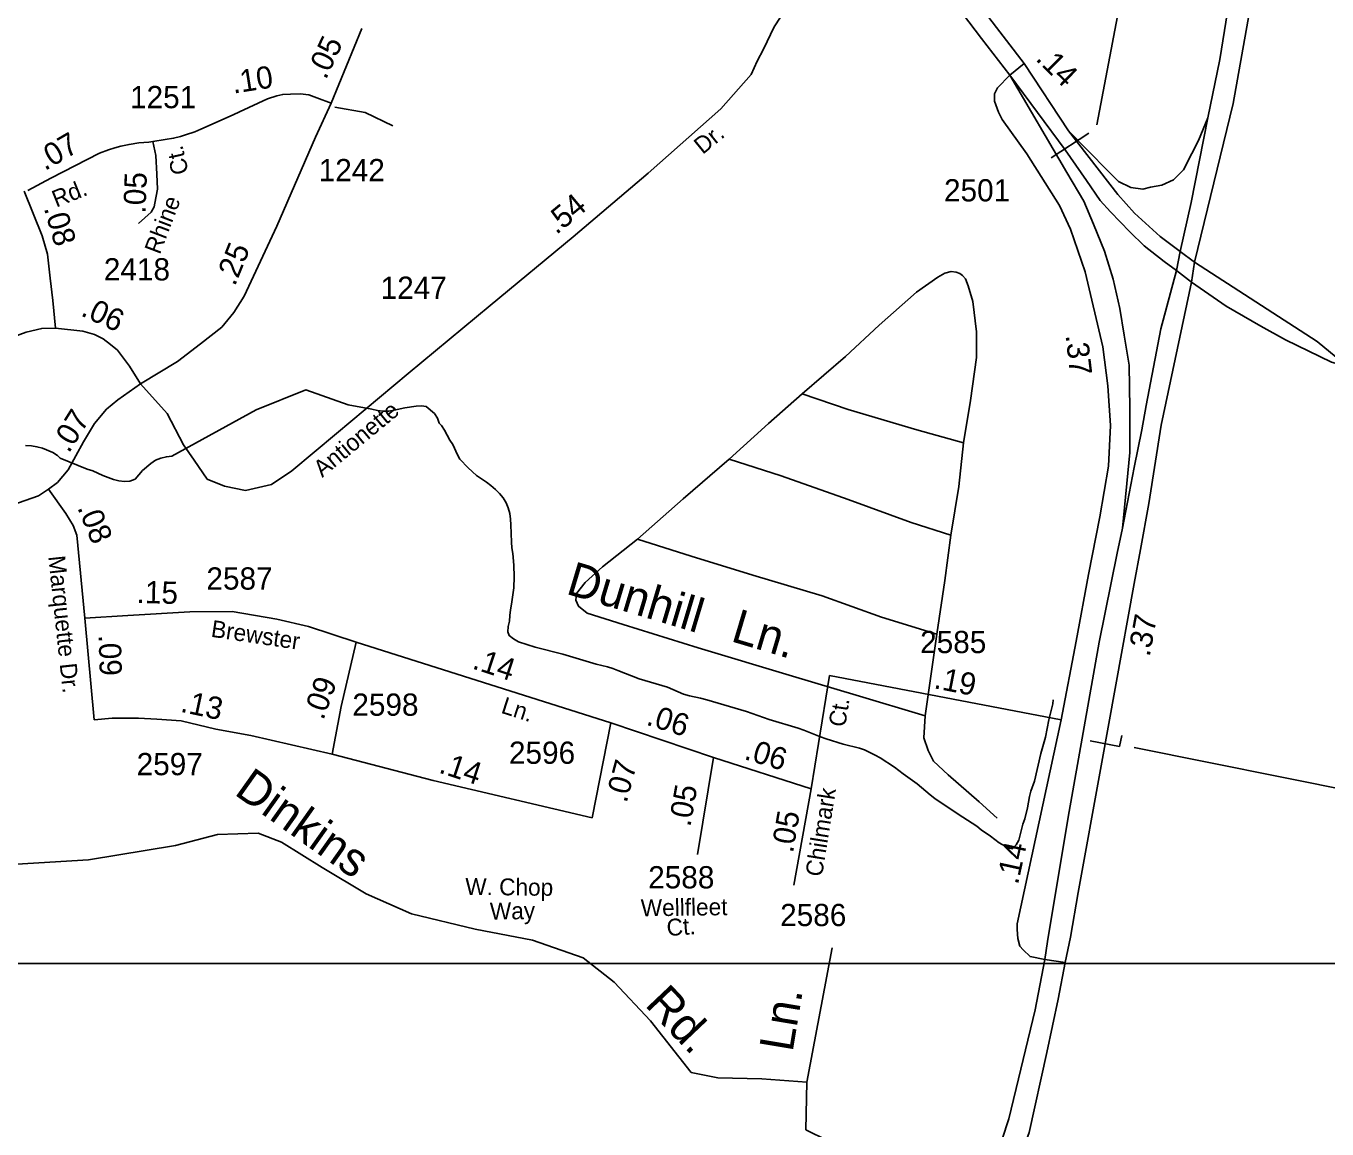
# Model space of a CAD drawing. Extents: x 2290055 to 2389491, y 66597 to 237875.
# Drawn here: x 2331560 to 2335214, y 141421 to 144519 of the extents above; entities that cross this region are included whole.
import ezdxf

# ---------------------------------------------------------------- set-up
doc = ezdxf.new("R2010")
doc.units = 0
for name, color, linetype in [('Exist Hydrographic Creek Single Shore', 7, 'Continuous'), ('Exist Road Non-System Type 51', 7, 'Continuous'), ('Exist Road Non-System Type 51 Label', 7, 'Continuous'), ('Exist Road Primary Interstate Ramp 1 Lane Attributed', 7, 'Continuous'), ('Exist Road Primary NC Divided Attributed', 7, 'Continuous'), ('Exist Road Primary US Divided Attributed', 7, 'Continuous'), ('Exist Road Primary US Mileage Hundredths English Label', 7, 'Continuous'), ('Exist Road Primary US Ramp 1 Lane  Attributed', 7, 'Continuous'), ('Exist Road Primary US Structure Cantilever Sign CELL', 7, 'Continuous'), ('Exist Road Primary US Structure Cantilever Sign Number Label', 7, 'Continuous'), ('Exist Road Primary US Structure Ovrhead Sign CELL', 7, 'Continuous'), ('Exist Road Primary US Structure Ovrhead Sign Number Label', 7, 'Continuous'), ('Exist Road Secondary Mileage Hundredths English Label', 7, 'Continuous'), ('Exist Road Secondary Type 51 Attributed', 7, 'Continuous'), ('Exist Road Secondary Type 51 Label', 7, 'Continuous'), ('Exist Road Secondary Type 51 Number Label', 7, 'Continuous'), ('Map Preparation Inset Cut Line', 7, 'Continuous')]:
    doc.layers.add(name, color=color, linetype=linetype)

msp = doc.modelspace()

# ---------------------------------------------------------------- linework, layer by layer
at = {"layer": 'Exist Hydrographic Creek Single Shore'}
msp.add_line((2331656.2, 143305.1), (2331731.5, 143274.1), dxfattribs=at)
for points in [[(2331969.7, 143311.1), (2332205.9, 143440.9), (2332345.4, 143496.8), (2332465, 143454.9), (2332531.7, 143442.8)], [(2332531.7, 143442.8), (2332547.2, 143439.4), (2332562.7, 143437.6), (2332578.7, 143437.4), (2332593.7, 143439.8), (2332624.2, 143446.4), (2332655.7, 143451), (2332670.7, 143452.1), (2332684.2, 143450.1), (2332707.2, 143430.2), (2332715.7, 143417.4), (2332720.7, 143403.2), (2332727, 143396.6), (2332735.5, 143383.4), (2332750.7, 143356), (2332759, 143343.4), (2332771.7, 143314.1), (2332778.2, 143302.1), (2332801.5, 143278.1), (2332825.7, 143256.3), (2332853, 143238.1), (2332865.7, 143228.7), (2332878.7, 143217.5), (2332889.7, 143205.9), (2332900, 143193.4), (2332908.5, 143180.2), (2332914.7, 143165.6), (2332919, 143149.8), (2332921, 143133.7), (2332922.2, 143118.1), (2332923.5, 143069.6), (2332924.7, 143053.3), (2332927.5, 143037.4), (2332930.5, 143004.5), (2332931.2, 142972.2), (2332930, 142940.7), (2332923.5, 142894.8), (2332920.5, 142879), (2332918.5, 142863.3), (2332917.7, 142847.8), (2332914.5, 142832.6), (2332913.7, 142817.5), (2332916.7, 142807.1), (2332929.5, 142797.3), (2332943.2, 142789.1), (2332990, 142773.9), (2333068.2, 142754.6), (2333161.5, 142726.6), (2333193.5, 142719.4), (2333208, 142714.6), (2333222, 142708.5), (2333282.5, 142685.7), (2333361.7, 142661.7), (2333407, 142642.7), (2333423.7, 142637.7), (2333454.5, 142631.5), (2333472, 142626.8), (2333584, 142593.6), (2333647, 142571.3), (2333728.5, 142546.7), (2333744.7, 142541.1), (2333792, 142522.1), (2333807.5, 142516.7), (2333855, 142501.9), (2333901, 142491), (2333915.5, 142485.6), (2333945.5, 142471.4), (2333959, 142463.9), (2333999.2, 142437.5), (2334023.5, 142418.7), (2334063.5, 142390.2), (2334075.7, 142380.6), (2334099.5, 142359.5), (2334113, 142349), (2334178, 142305.6), (2334231.2, 142271.5), (2334243.2, 142261.4), (2334269.2, 142243.1), (2334293.5, 142224.7), (2334320.7, 142209.8), (2334330.7, 142208.2), (2334341, 142219.4), (2334348.7, 142232.7), (2334360, 142277.2), (2334365.7, 142292.2), (2334372.7, 142322.7), (2334378.7, 142355.1), (2334382.5, 142369.9), (2334393.2, 142398.2), (2334410.5, 142475.6), (2334423.5, 142521.6), (2334433, 142569.9), (2334444, 142615), (2334445.7, 142626.9)], [(2331558.5, 143341), (2331575, 143340.3), (2331590.5, 143337.2), (2331605.7, 143332.9), (2331635.2, 143320.9), (2331648.7, 143312.6), (2331656.2, 143305.1)], [(2331731.5, 143274.1), (2331747.5, 143269.6), (2331776, 143256.1), (2331805.5, 143245.1), (2331820.5, 143241.8), (2331836.2, 143239.8), (2331851.7, 143240.2), (2331866.2, 143246), (2331886.7, 143270.1), (2331910.2, 143290.6), (2331924, 143299.3), (2331938.5, 143305.6), (2331954, 143309.4), (2331969.7, 143311.1)]]:
    msp.add_lwpolyline(points, dxfattribs=at)
at = {"layer": 'Exist Road Non-System Type 51'}
msp.add_line((2334086, 142581.6), (2334118.9, 142811), dxfattribs=at)
for points in [[(2332427.6, 144290.7), (2332512.2, 144276), (2332589.8, 144239)], [(2334193.5, 143348.3), (2334212.8, 143466.9), (2334230.3, 143587.7), (2334229.5, 143659.6), (2334219.8, 143745.5), (2334206.3, 143788.9), (2334199.3, 143808.7), (2334191, 143818.2), (2334182.9, 143823.8), (2334172.6, 143827.7), (2334158.8, 143829.1), (2334140.9, 143824.4), (2334121.3, 143813.5), (2334061, 143771.1), (2333956.6, 143679), (2333862, 143591.2), (2333740.1, 143486.3)], [(2333740.1, 143486.3), (2333645.3, 143402.5), (2333535.3, 143302.3)], [(2334193.5, 143348.3), (2334062.1, 143385.1), (2333869.8, 143441.5), (2333740.1, 143486.3)], [(2334157.9, 143088.6), (2334180.3, 143225.7), (2334193.5, 143348.3)], [(2333535.3, 143302.3), (2333405.5, 143191.1), (2333278, 143077.8)], [(2334157.9, 143088.6), (2334046.5, 143124.2), (2333869.6, 143189.5), (2333681.2, 143255.9), (2333535.3, 143302.3)], [(2334118.9, 142811), (2334140.9, 142961.9), (2334157.9, 143088.6)], [(2333278, 143077.8), (2333179, 143000), (2333130.9, 142956.1), (2333105.9, 142924.9), (2333104.6, 142906.8), (2333111.5, 142889.4), (2333136.2, 142870.3), (2333237.3, 142838.2), (2333448, 142772.4), (2333713.3, 142692.9), (2333891.4, 142639.9), (2334086, 142581.6)], [(2334118.9, 142811), (2333962.8, 142859), (2333796.3, 142918.4), (2333602, 142976.7), (2333427.9, 143029.9), (2333278, 143077.8)], [(2334287.9, 142293.8), (2334237.7, 142339.5), (2334150.3, 142416.1), (2334109.1, 142454.6), (2334093.8, 142483.8), (2334082.2, 142519.5), (2334086, 142581.6)], [(2333502.9, 141564.6), (2333428.6, 141579.5), (2333314.1, 141725), (2333212, 141833.4), (2333125.3, 141901.6), (2332983, 141951.1), (2332822, 141982.1), (2332642.5, 142025.5), (2332515.6, 142081.2), (2332391.9, 142155.5), (2332277.3, 142226.8), (2332212.3, 142251.5), (2332097.8, 142248.4), (2331980.2, 142217.5), (2331735.7, 142177.2)], [(2331735.7, 142177.2), (2331069.1, 142136.9), (2330753.4, 142090.5), (2330546, 142056.4), (2330428.4, 142025.5), (2330329.4, 142019.3), (2330289.2, 142081.2), (2330245.8, 142180.3)], [(2333753.6, 141552.2), (2333824.2, 141930.1)], [(2334190.4, 141219.5), (2334087.8, 141265.3), (2333933.3, 141329.1), (2333750.5, 141419), (2333753.6, 141552.2), (2333626.7, 141561.5), (2333502.9, 141564.6)]]:
    msp.add_lwpolyline(points, dxfattribs=at)
at = {"layer": 'Exist Road Primary Interstate Ramp 1 Lane Attributed'}
msp.add_lwpolyline([(2334488.5, 144224.3), (2334599.3, 144111.9), (2334629, 144082.2), (2334663.3, 144065.1), (2334697.6, 144060.4), (2334719, 144066.6), (2334750.5, 144072.1), (2334783.7, 144086.9), (2334811.5, 144115), (2334835.1, 144161.1), (2334853.8, 144197.2), (2334880.1, 144260.7)], dxfattribs=at)
at = {"layer": 'Exist Road Primary NC Divided Attributed'}
for points in [[(2335138.2, 146912.5), (2335119.5, 146191.4), (2335110.1, 145937), (2335078.9, 145550), (2335054, 145309.6), (2335027.4, 145136.4), (2334913.3, 144424.5), (2334880.1, 144260.7), (2334833.3, 144022.9), (2334802, 143885.7)], [(2334842.2, 143855.7), (2334951, 144301.4), (2335016.5, 144669.8), (2335078.9, 145003.8), (2335097.7, 145177), (2335136.7, 145589), (2335158.5, 145829.4), (2335171, 146022.9), (2335188.2, 146303.8), (2335188.2, 146527), (2335203.8, 146895.3)], [(2334802, 143885.7), (2334791.3, 143832.2)]]:
    msp.add_lwpolyline(points, dxfattribs=at)
at = {"layer": 'Exist Road Primary US Divided Attributed'}
for points in [[(2334363.6, 144413.7), (2334037.9, 144838.4)], [(2333983.8, 144809.5), (2334134.6, 144629.1), (2334244.2, 144484.3), (2334323.6, 144381.3)], [(2334802, 143885.7), (2334745.5, 143928.2), (2334673.9, 143992.9), (2334627.2, 144045.6), (2334488.5, 144224.3), (2334363.6, 144413.7)], [(2334323.6, 144381.3), (2334479.2, 144171.2), (2334538.5, 144085.4), (2334577.3, 144029.1), (2334606.6, 143996.7), (2334660.8, 143941.3), (2334700.6, 143902), (2334756.7, 143857.8), (2334791.3, 143832.2)], [(2334842.2, 143855.7), (2334802, 143885.7)], [(2334833.9, 143799.3), (2334842.2, 143855.7)], [(2334791.3, 143832.2), (2334748, 143668.8), (2334706.9, 143453.4), (2334694.4, 143384.9), (2334673.2, 143279), (2334640, 143108.2), (2334624.7, 143038), (2334574.4, 142788.4), (2334487.7, 142297), (2334429.7, 141947.5), (2334421.6, 141896.8)], [(2334479.2, 141889.1), (2334493.6, 141960.3), (2334515.1, 142085), (2334580.5, 142440.7), (2334620.9, 142668.1), (2334673, 142953), (2334690.2, 143048.4), (2334713.6, 143178.3), (2334748.2, 143398), (2334833.9, 143799.3)], [(2334421.6, 141896.8), (2334394.9, 141755.7), (2334320.8, 141449.5), (2334282.2, 141332.4), (2334252.5, 141226.9), (2334238.4, 141190.1), (2334190.3, 141082.5), (2334138.8, 140977.1), (2334069.3, 140848), (2333955.4, 140595.6), (2333845.1, 140370.6), (2333723, 140099.7), (2333573.5, 139780.3), (2333458.9, 139546.8), (2333388.2, 139395.6), (2333270.4, 139158.3), (2333227.6, 139067.2), (2333157.9, 138906.4), (2333107.1, 138817.9), (2333080.3, 138761.7), (2333073.9, 138740)], [(2333156.6, 138750.4), (2333305.3, 139077.9), (2333376.2, 139233.1), (2333558.4, 139619), (2333629.1, 139764.1), (2333785.2, 140091.7), (2333900.3, 140315.4), (2334034.7, 140623.9), (2334133.7, 140827.7), (2334184.6, 140924), (2334237.9, 141052.7), (2334300.8, 141205.4), (2334378.1, 141410.9), (2334427.7, 141635.7), (2334459, 141785.9), (2334479.2, 141889.1)]]:
    msp.add_lwpolyline(points, dxfattribs=at)
at = {"layer": 'Exist Road Primary US Ramp 1 Lane  Attributed'}
msp.add_lwpolyline([(2334640, 143108.2), (2334660.8, 143321.4), (2334660.8, 143444.7), (2334658.3, 143566.1), (2334644.6, 143650.8), (2334632.1, 143725.5), (2334613.4, 143807.7), (2334589.8, 143886.2), (2334558.6, 143962.1), (2334531.2, 144026.9), (2334483.8, 144107.2), (2334323.6, 144381.3)], dxfattribs=at)
at = {"layer": 'Exist Road Primary US Structure Cantilever Sign CELL'}
for q in [(2334549.1, 142511.5), (2334638, 142526)]:
    msp.add_line((2334631.8, 142494.9), q, dxfattribs=at)
at = {"layer": 'Exist Road Primary US Structure Cantilever Sign Number Label'}
msp.add_line((2334672.8, 142492.7), (2335969.3, 142232), dxfattribs=at)
at = {"layer": 'Exist Road Primary US Structure Ovrhead Sign CELL'}
msp.add_line((2334439.7, 144149.1), (2334545.5, 144218.3), dxfattribs=at)
at = {"layer": 'Exist Road Primary US Structure Ovrhead Sign Number Label'}
msp.add_lwpolyline([(2334567.7, 144241.5), (2334745.4, 145177.2), (2334517.2, 146430.2)], dxfattribs=at)
at = {"layer": 'Exist Road Secondary Type 51 Attributed'}
msp.add_line((2332416.6, 144302.6), (2332503.5, 144512), dxfattribs=at)
for points in [[(2333696.8, 144570.5), (2333661.3, 144517), (2333631.5, 144454.2), (2333614, 144419.8), (2333597.2, 144382.5), (2333511.8, 144286.8), (2333307.3, 144105.6), (2333096.4, 143926.9), (2332863.8, 143733.9), (2332633.4, 143542.6), (2332432, 143374.5), (2332306.2, 143269.4), (2332249.6, 143231.4), (2332176.1, 143214.4), (2332117.5, 143226.2), (2332068.8, 143246.3), (2332032.3, 143299.7), (2332001.8, 143342.6), (2331956.4, 143431.1), (2331881.8, 143514.2)], [(2334323.6, 144381.3), (2334363.6, 144413.7)], [(2334467.9, 142570.7), (2334510.1, 142791.4), (2334544.2, 142978.3), (2334576.1, 143140.2), (2334600.4, 143282.3), (2334606.6, 143396.9), (2334598.5, 143508.2), (2334584.8, 143617.8), (2334535, 143828.9), (2334493.9, 143948.4), (2334462.7, 144014.4), (2334370.9, 144159.9), (2334302.3, 144256.4), (2334291.8, 144277.4), (2334280.5, 144308.1), (2334280.5, 144328.8), (2334288.5, 144345.3), (2334323.6, 144381.3)], [(2331915.8, 144194.7), (2331950.5, 144200), (2331974.3, 144203.7), (2331994.1, 144209), (2332008, 144213.6), (2332034, 144222), (2332050.9, 144229.4), (2332141.9, 144269.7), (2332159.7, 144278.2), (2332238, 144314), (2332264, 144323), (2332281.2, 144326.7), (2332303.2, 144327.9), (2332329.7, 144328.5), (2332354.5, 144325.8), (2332376.4, 144317.7), (2332416.6, 144302.6)], [(2331881.8, 143514.2), (2331985.2, 143577.1), (2332050.2, 143626.2), (2332109.6, 143673.3), (2332143.7, 143714), (2332173, 143760.3), (2332264.1, 143957.1), (2332373.1, 144207.2), (2332416.6, 144302.6)], [(2331565.3, 144057), (2331629.7, 144091.4), (2331766.2, 144161.4), (2331791.2, 144171), (2331809.4, 144176.9), (2331826.4, 144181.2), (2331849.2, 144186.4), (2331876.7, 144190.5), (2331904.4, 144192.9), (2331915.8, 144194.7)], [(2331875.8, 143964), (2331911.2, 143996), (2331919.9, 144011.4), (2331922, 144021.8), (2331929, 144060.9), (2331927, 144102.9), (2331924.5, 144155.7), (2331915.8, 144194.7)], [(2331642.9, 143670), (2331635.5, 143747.7), (2331627.4, 143810.3), (2331620, 143877.8), (2331605.4, 143929.5), (2331554.4, 144055.3)], [(2334842.2, 143855.7), (2335186.6, 143633.3), (2335272, 143562.5)], [(2334791.3, 143832.2), (2334833.9, 143799.3)], [(2334833.9, 143799.3), (2334931, 143731.7), (2335028.2, 143675.7), (2335097.9, 143637.4), (2335226.7, 143575), (2335272, 143562.5)], [(2331642.9, 143670), (2331603.8, 143669.7), (2331559.9, 143659.1), (2331517.6, 143642.8), (2331439.5, 143590), (2331344.4, 143530.6), (2331316.3, 143517.4), (2331243.3, 143506.3), (2331116.2, 143517.4), (2331007.5, 143541.5)], [(2331881.8, 143514.2), (2331850.2, 143563.5), (2331816.8, 143608.3), (2331797.3, 143624.5), (2331777, 143640), (2331752.6, 143653), (2331719.2, 143661.9), (2331642.9, 143670)], [(2331622.8, 143218.3), (2331648.5, 143237), (2331677.8, 143272.8), (2331720.9, 143350.9), (2331752.6, 143402.5), (2331785.9, 143442.4), (2331817.6, 143469.2), (2331881.8, 143514.2)], [(2330857.6, 143144.4), (2330906.9, 143153.7), (2330946.7, 143157.7), (2331146.8, 143128.9), (2331189, 143125.6), (2331233.8, 143128.9), (2331353.4, 143157.5), (2331446.9, 143169.6), (2331539, 143179.3), (2331594.8, 143199.6), (2331622.8, 143218.3)], [(2331622.8, 143218.3), (2331671.3, 143150), (2331692.4, 143115.9), (2331703, 143089), (2331725, 142855.7)], [(2332487.5, 142788.5), (2332353.5, 142832.1), (2332264.1, 142853.2), (2332138.9, 142874.3), (2332020.1, 142873.5), (2331846.1, 142863), (2331725, 142855.7)], [(2331725, 142855.7), (2331751.4, 142570.7)], [(2332487.5, 142788.5), (2332445.1, 142607.6), (2332419.5, 142473.6)], [(2333202.5, 142561.7), (2332487.5, 142788.5)], [(2333816.7, 142694.6), (2333765.8, 142376.5)], [(2334467.9, 142570.7), (2333816.7, 142694.6)], [(2332419.5, 142473.6), (2332190.9, 142526.3), (2332093.3, 142544.2), (2331995.7, 142567), (2331927.4, 142571.8), (2331875.4, 142575.1), (2331802.2, 142575.1), (2331751.4, 142570.7)], [(2334421.6, 141896.8), (2334380.2, 141905.5), (2334361.3, 141924.1), (2334351.9, 141934.4), (2334346.3, 141955.9), (2334344.4, 141981.1), (2334344.3, 141997.7), (2334467.9, 142570.7)], [(2333202.5, 142561.7), (2333150.5, 142295.3)], [(2333491.3, 142464.3), (2333202.5, 142561.7)], [(2333150.5, 142295.3), (2332703.2, 142400.2), (2332419.5, 142473.6)], [(2333491.3, 142464.3), (2333446.5, 142192.1)], [(2333765.8, 142376.5), (2333491.3, 142464.3)], [(2333765.8, 142376.5), (2333716.5, 142105.9)], [(2334479.2, 141889.1), (2334421.6, 141896.8)]]:
    msp.add_lwpolyline(points, dxfattribs=at)
at = {"layer": 'Map Preparation Inset Cut Line'}
msp.add_lwpolyline([(2325416.4, 141886.2), (2343900.4, 141886.2), (2346064.1, 148689.8), (2346393.7, 149726.2), (2346064.1, 149726.2), (2346064.1, 156758), (2331912.3, 156758), (2331912.3, 149726.2), (2325417.5, 149726.2)], close=True, dxfattribs=at)

# ---------------------------------------------------------------- texts
at = {"layer": 'Exist Road Non-System Type 51 Label'}
for s, rotation, p in [('Dunhill', 343.3353, (2333073.7, 142925.1)), ('Ln.', 343.4129, (2333536.7, 142791.9)), ('Dinkins', 324.6375, (2332141.8, 142362.5)), ('Rd.', 313.4926, (2333295.5, 141768.6)), ('Ln.', 80.5698, (2333713.2, 141635.3))]:
    msp.add_text(s, height=95, rotation=rotation, dxfattribs=at).set_placement(p)
at = {"layer": 'Exist Road Primary US Mileage Hundredths English Label'}
for s, rotation, p in [('.14', 315.4511, (2334393.6, 144424.8)), ('.37', 79.6412, (2334716.2, 142745.6))]:
    msp.add_text(s, height=62.5, rotation=rotation, dxfattribs=at).set_placement(p)
at = {"layer": 'Exist Road Secondary Mileage Hundredths English Label'}
for s, rotation, p in [('.05', 64.886, (2332402, 144366.1)), ('.10', 8.927, (2332142.4, 144328.9)), ('.07', 30.0882, (2331612.7, 144111.3)), ('.05', 87.9729, (2331895.5, 143991.5)), ('.54', 39.6804, (2333049.7, 143931.3)), ('.08', 286.2573, (2331609.5, 144007.4)), ('.25', 67.9801, (2332146.5, 143786.1)), ('.06', 335.0931, (2331711, 143706.9)), ('.37', 276.628, (2334479.8, 143650.4)), ('.07', 58.0076, (2331679.9, 143317.1)), ('.08', 292.2921, (2331703.2, 143166.5)), ('.15', 358.4651, (2331869.8, 142898.6)), ('.09', 271.7511, (2331763.6, 142808.9)), ('.14', 341.7626, (2332810.8, 142715.1)), ('.09', 70.1556, (2332394.8, 142567.3)), ('.19', 349.0141, (2334107.8, 142659.3)), ('.13', 347.968, (2331991.4, 142593.3)), ('.06', 342.4655, (2333299.5, 142557.1)), ('.06', 343.1406, (2333574.6, 142460.5)), ('.14', 341.7626, (2332716.7, 142422.9)), ('.07', 74.9882, (2333246.7, 142334.9)), ('.05', 79.9989, (2333426, 142267.9)), ('.05', 80.2754, (2333714.2, 142194.5)), ('.14', 77.5938, (2334346.2, 142105.4))]:
    msp.add_text(s, height=62.5, rotation=rotation, dxfattribs=at).set_placement(p)
at = {"layer": 'Exist Road Secondary Type 51 Label'}
for s, rotation, p in [('Dr.', 39.1839, (2333460.6, 144156.7)), ('Ct.', 102.81, (2332017, 144107.2)), ('Rd.', 21.8011, (2331644.5, 144008.8)), ('Rhine', 69.12, (2331935.6, 143875.1)), ('Antionette', 39.5942, (2332391.9, 143249.4)), ('Marquette Dr.', 276.1029, (2331622.1, 143029.2)), ('Brewster ', 351.5415, (2332077.5, 142803.8)), ('Ln.', 342.2688, (2332891.7, 142590.4)), ('Ct.', 80.8978, (2333860.8, 142548)), ('Chilmark', 80.8978, (2333795.7, 142127.7)), ('W. Chop', 359.3687, (2332793.5, 142078.6)), ('Way', 0.9781, (2332863.3, 142008.8)), ('Wellfleet ', 0.7964, (2333287.1, 142018.3)), ('Ct.', 4.1308, (2333361.1, 141962.7))]:
    msp.add_text(s, height=47.5, rotation=rotation, dxfattribs=at).set_placement(p)
at = {"layer": 'Exist Road Secondary Type 51 Number Label'}
for s, p in [('1251', (2331852, 144288.1)), ('1242', (2332382, 144083)), ('2501', (2334138.6, 144026.3)), ('2418', (2331778.4, 143804.4)), ('1247', (2332556, 143752.7)), ('2587', (2332066.6, 142936)), ('2585', (2334071.5, 142757.6)), ('2598', (2332476.5, 142581.7)), ('2596', (2332916.5, 142446.7)), ('2597', (2331870.6, 142414.7)), ('2588', (2333307.6, 142096.8)), ('2586', (2333678.3, 141990.9))]:
    msp.add_text(s, height=62.5, dxfattribs=at).set_placement(p)

doc.saveas('drawing.dxf')
